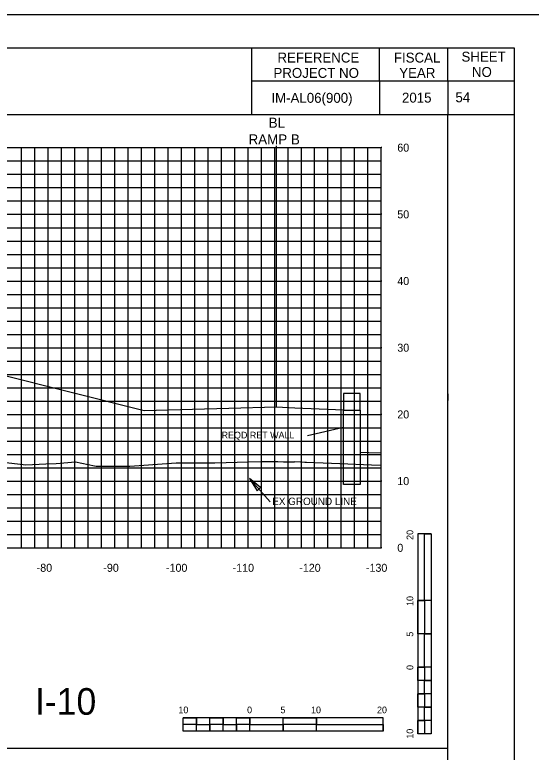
# Model space of a CAD drawing. Extents: x 1797809 to 2198143, y 249608 to 1237864.
# Drawn here: x 2196149.7 to 2196227.2, y 1237227.5 to 1237338 of the extents above; entities that cross this region are included whole.
import ezdxf

# ---------------------------------------------------------------- set-up
doc = ezdxf.new("R2010")
doc.units = 0
for name, color, linetype in [('10', 7, 'Continuous'), ('29', 7, 'Continuous'), ('3', 7, 'Continuous'), ('31', 7, 'Continuous'), ('60', 7, 'Continuous'), ('Default', 7, 'Continuous'), ('DESIGN - SHEET - Light Grid', 7, 'Continuous'), ('DESIGN - TRAFFIC CONTROL PERMANENT - Signs', 7, 'Continuous'), ('GSCOLORFILL', 7, 'Continuous'), ('GSDIMS', 7, 'Continuous'), ('GSSHT', 7, 'Continuous'), ('Level 1', 7, 'Continuous'), ('Level 33', 7, 'Continuous'), ('Level 45', 7, 'Continuous'), ('Level 55', 7, 'Continuous'), ('PIPETEXT', 7, 'Continuous'), ('UGUT', 7, 'Continuous')]:
    doc.layers.add(name, color=color, linetype=linetype)

msp = doc.modelspace()

# ---------------------------------------------------------------- linework, layer by layer
at = {"layer": '29'}
for p, q in [((2196210.18, 1237260.19), (2196210.18, 1237230.19)), ((2196212.18, 1237260.19), (2196210.18, 1237260.19)), ((2196212.18, 1237260.19), (2196212.18, 1237250.19)), ((2196212.18, 1237260.19), (2196212.18, 1237230.19)), ((2196211.18, 1237250.19), (2196210.18, 1237250.19)), ((2196212.18, 1237250.19), (2196210.18, 1237250.19)), ((2196211.18, 1237250.19), (2196211.18, 1237245.19)), ((2196212.18, 1237245.19), (2196210.18, 1237245.19)), ((2196212.18, 1237245.19), (2196211.18, 1237245.19)), ((2196212.18, 1237245.19), (2196212.18, 1237240.19)), ((2196211.18, 1237240.19), (2196210.18, 1237240.19)), ((2196212.18, 1237240.19), (2196210.18, 1237240.19)), ((2196211.18, 1237240.19), (2196211.18, 1237238.19)), ((2196212.18, 1237238.19), (2196211.18, 1237238.19)), ((2196212.18, 1237238.19), (2196212.18, 1237236.19)), ((2196211.18, 1237236.19), (2196210.18, 1237236.19)), ((2196211.18, 1237236.19), (2196211.18, 1237234.19)), ((2196212.18, 1237234.19), (2196211.18, 1237234.19)), ((2196212.18, 1237234.19), (2196212.18, 1237232.19)), ((2196204.97, 1237232.63), (2196174.97, 1237232.63)), ((2196174.97, 1237230.63), (2196174.97, 1237232.63)), ((2196176.97, 1237231.63), (2196174.97, 1237231.63)), ((2196176.97, 1237231.63), (2196176.97, 1237232.63)), ((2196178.97, 1237230.63), (2196178.97, 1237231.63)), ((2196180.97, 1237231.63), (2196178.97, 1237231.63)), ((2196180.97, 1237231.63), (2196180.97, 1237232.63)), ((2196182.97, 1237230.63), (2196182.97, 1237231.63)), ((2196184.97, 1237231.63), (2196182.97, 1237231.63)), ((2196184.97, 1237231.63), (2196184.97, 1237232.63)), ((2196184.97, 1237230.63), (2196184.97, 1237232.63)), ((2196189.97, 1237230.63), (2196189.97, 1237232.63)), ((2196189.97, 1237230.63), (2196189.97, 1237231.63)), ((2196194.97, 1237231.63), (2196189.97, 1237231.63)), ((2196194.97, 1237231.63), (2196194.97, 1237232.63)), ((2196194.97, 1237230.63), (2196194.97, 1237232.63)), ((2196204.97, 1237230.63), (2196204.97, 1237232.63)), ((2196211.18, 1237232.19), (2196210.18, 1237232.19)), ((2196211.18, 1237232.19), (2196211.18, 1237230.19)), ((2196204.97, 1237230.63), (2196174.97, 1237230.63)), ((2196178.97, 1237230.63), (2196176.97, 1237230.63)), ((2196182.97, 1237230.63), (2196180.97, 1237230.63)), ((2196189.97, 1237230.63), (2196184.97, 1237230.63)), ((2196204.97, 1237230.63), (2196194.97, 1237230.63)), ((2196212.18, 1237230.19), (2196210.18, 1237230.19))]:
    msp.add_line(p, q, dxfattribs=at)
for points in [[(2196211.18, 1237250.19), (2196211.18, 1237260.19), (2196212.18, 1237260.19), (2196212.18, 1237250.19)], [(2196210.18, 1237245.19), (2196210.18, 1237250.19), (2196211.18, 1237250.19), (2196211.18, 1237245.19)], [(2196211.18, 1237240.19), (2196211.18, 1237245.19), (2196212.18, 1237245.19), (2196212.18, 1237240.19)], [(2196210.18, 1237238.19), (2196210.18, 1237240.19), (2196211.18, 1237240.19), (2196211.18, 1237238.19)], [(2196211.18, 1237236.19), (2196211.18, 1237238.19), (2196212.18, 1237238.19), (2196212.18, 1237236.19)], [(2196210.18, 1237234.19), (2196210.18, 1237236.19), (2196211.18, 1237236.19), (2196211.18, 1237234.19)], [(2196211.18, 1237232.19), (2196211.18, 1237234.19), (2196212.18, 1237234.19), (2196212.18, 1237232.19)], [(2196174.97, 1237232.63), (2196176.97, 1237232.63), (2196176.97, 1237231.63), (2196174.97, 1237231.63)], [(2196176.97, 1237231.63), (2196178.97, 1237231.63), (2196178.97, 1237230.63), (2196176.97, 1237230.63)], [(2196178.97, 1237232.63), (2196180.97, 1237232.63), (2196180.97, 1237231.63), (2196178.97, 1237231.63)], [(2196180.97, 1237231.63), (2196182.97, 1237231.63), (2196182.97, 1237230.63), (2196180.97, 1237230.63)], [(2196182.97, 1237232.63), (2196184.97, 1237232.63), (2196184.97, 1237231.63), (2196182.97, 1237231.63)], [(2196184.97, 1237231.63), (2196189.97, 1237231.63), (2196189.97, 1237230.63), (2196184.97, 1237230.63)], [(2196189.97, 1237232.63), (2196194.97, 1237232.63), (2196194.97, 1237231.63), (2196189.97, 1237231.63)], [(2196194.97, 1237231.63), (2196204.97, 1237231.63), (2196204.97, 1237230.63), (2196194.97, 1237230.63)], [(2196210.18, 1237230.19), (2196210.18, 1237232.19), (2196211.18, 1237232.19), (2196211.18, 1237230.19)]]:
    msp.add_lwpolyline(points, close=True, dxfattribs=at)
at = {"layer": '3'}
for p, q in [((2196193.63, 1237274.95), (2196199.04, 1237276.22)), ((2196188.01, 1237265.02), (2196184.91, 1237268.48)), ((2195914.71, 1237228.05), (2196214.71, 1237228.05))]:
    msp.add_line(p, q, dxfattribs=at)
at = {"layer": '60'}
for p, q in [((2196204.71, 1237258.11), (2196204.71, 1237318.11)), ((2196204.77, 1237318.11), (2196204.71, 1237318.11)), ((2196204.77, 1237308.11), (2196204.71, 1237308.11)), ((2196204.77, 1237298.11), (2196204.71, 1237298.11)), ((2196204.77, 1237288.11), (2196204.71, 1237288.11)), ((2196204.77, 1237278.11), (2196204.71, 1237278.11)), ((2196204.77, 1237268.11), (2196204.71, 1237268.11)), ((2196074.71, 1237258.11), (2196204.71, 1237258.11)), ((2196154.71, 1237258.05), (2196154.71, 1237258.11)), ((2196164.71, 1237258.05), (2196164.71, 1237258.11)), ((2196174.71, 1237258.05), (2196174.71, 1237258.11)), ((2196184.71, 1237258.05), (2196184.71, 1237258.11)), ((2196194.71, 1237258.05), (2196194.71, 1237258.11)), ((2196204.71, 1237258.05), (2196204.71, 1237258.11)), ((2196204.77, 1237258.11), (2196204.71, 1237258.11))]:
    msp.add_line(p, q, dxfattribs=at)
at = {"layer": 'Default'}
msp.add_line((2196188.99, 1237279.18), (2196188.99, 1237318.38), dxfattribs=at)
at = {"layer": 'DESIGN - SHEET - Light Grid'}
msp.add_lwpolyline([(2196204.71, 1237270.46), (2196203.25, 1237270.51), (2196198.5, 1237270.71), (2196193.5, 1237270.92), (2196193.24, 1237270.92), (2196192.56, 1237270.96), (2196191.7, 1237270.99), (2196191.64, 1237270.96), (2196190.05, 1237270.94), (2196189.16, 1237270.98), (2196188.89, 1237270.99), (2196186.65, 1237270.98), (2196184.8, 1237270.93), (2196179.71, 1237270.78), (2196179.02, 1237270.8), (2196178.79, 1237270.81), (2196177.25, 1237270.79), (2196176.57, 1237270.79), (2196176.43, 1237270.79), (2196175.69, 1237270.79), (2196173.93, 1237270.79), (2196173.21, 1237270.74), (2196166.96, 1237270.32), (2196165.53, 1237270.32), (2196164.42, 1237270.32), (2196164.21, 1237270.32), (2196161.9, 1237270.31), (2196161.68, 1237270.35), (2196158.82, 1237270.96), (2196155.94, 1237270.7), (2196154.35, 1237270.63), (2196151.37, 1237270.49), (2196148.43, 1237270.86)], dxfattribs=at)
at = {"layer": 'DESIGN - TRAFFIC CONTROL PERMANENT - Signs'}
for points in [[(2196169.13, 1237278.67), (2196125.46, 1237289.59), (2196119.96, 1237289.81), (2196111.03, 1237290.17), (2196110.96, 1237290.24), (2196109.96, 1237290.28), (2196097.96, 1237290.18), (2196085.96, 1237289.91), (2196075.96, 1237289.51), (2196074.71, 1237289.51)], [(2196199.04, 1237278.75), (2196191.72, 1237279.06), (2196188.99, 1237279.18), (2196181.82, 1237279), (2196169.13, 1237278.67)], [(2196204.71, 1237272.29), (2196202.83, 1237272.36), (2196201.62, 1237272.41)]]:
    msp.add_lwpolyline(points, dxfattribs=at)
for points in [[(2196199.04, 1237278.75), (2196201.54, 1237278.75), (2196201.54, 1237281.25), (2196199.04, 1237281.25)], [(2196201.54, 1237267.61), (2196199.04, 1237267.61), (2196199.04, 1237278.75), (2196201.54, 1237278.75)]]:
    msp.add_lwpolyline(points, close=True, dxfattribs=at)
at = {"layer": 'GSCOLORFILL'}
msp.add_lwpolyline([(2195902.21, 1237123.04), (2196224.71, 1237123.04), (2196224.71, 1237333.04), (2195902.21, 1237333.04)], close=True, dxfattribs=at)
at = {"layer": 'GSDIMS'}
msp.add_lwpolyline([(2196184.91, 1237268.48), (2196186.06, 1237266.67), (2196186.57, 1237267.15)], close=True, dxfattribs=at)
at = {"layer": 'GSSHT'}
for p, q in [((2196074.71, 1237318.11), (2196204.71, 1237318.11)), ((2196150.71, 1237258.11), (2196150.71, 1237318.11)), ((2196152.71, 1237258.11), (2196152.71, 1237318.11)), ((2196154.71, 1237258.11), (2196154.71, 1237318.11)), ((2196156.71, 1237258.11), (2196156.71, 1237318.11)), ((2196158.71, 1237258.11), (2196158.71, 1237318.11)), ((2196160.71, 1237258.11), (2196160.71, 1237318.11)), ((2196162.71, 1237258.11), (2196162.71, 1237318.11)), ((2196164.71, 1237258.11), (2196164.71, 1237318.11)), ((2196166.71, 1237258.11), (2196166.71, 1237318.11)), ((2196168.71, 1237258.11), (2196168.71, 1237318.11)), ((2196170.71, 1237258.11), (2196170.71, 1237318.11)), ((2196172.71, 1237258.11), (2196172.71, 1237318.11)), ((2196174.71, 1237258.11), (2196174.71, 1237318.11)), ((2196176.71, 1237258.11), (2196176.71, 1237318.11)), ((2196178.71, 1237258.11), (2196178.71, 1237318.11)), ((2196180.71, 1237258.11), (2196180.71, 1237318.11)), ((2196182.71, 1237258.11), (2196182.71, 1237318.11)), ((2196184.71, 1237258.11), (2196184.71, 1237318.11)), ((2196186.71, 1237258.11), (2196186.71, 1237318.11)), ((2196188.71, 1237258.11), (2196188.71, 1237318.11)), ((2196190.71, 1237258.11), (2196190.71, 1237318.11)), ((2196192.71, 1237258.11), (2196192.71, 1237318.11)), ((2196194.71, 1237258.11), (2196194.71, 1237318.11)), ((2196196.71, 1237258.11), (2196196.71, 1237318.11)), ((2196198.71, 1237258.11), (2196198.71, 1237318.11)), ((2196200.71, 1237258.11), (2196200.71, 1237318.11)), ((2196202.71, 1237258.11), (2196202.71, 1237318.11)), ((2196204.71, 1237258.11), (2196204.71, 1237318.11)), ((2196074.71, 1237316.11), (2196204.71, 1237316.11)), ((2196074.71, 1237314.11), (2196204.71, 1237314.11)), ((2196074.71, 1237312.11), (2196204.71, 1237312.11)), ((2196074.71, 1237310.11), (2196204.71, 1237310.11)), ((2196074.71, 1237308.11), (2196204.71, 1237308.11)), ((2196074.71, 1237306.11), (2196204.71, 1237306.11)), ((2196074.71, 1237304.11), (2196204.71, 1237304.11)), ((2196074.71, 1237302.11), (2196204.71, 1237302.11)), ((2196074.71, 1237300.11), (2196204.71, 1237300.11)), ((2196074.71, 1237298.11), (2196204.71, 1237298.11)), ((2196074.71, 1237296.11), (2196204.71, 1237296.11)), ((2196074.71, 1237294.11), (2196204.71, 1237294.11)), ((2196074.71, 1237292.11), (2196204.71, 1237292.11)), ((2196074.71, 1237290.11), (2196204.71, 1237290.11)), ((2196074.71, 1237288.11), (2196204.71, 1237288.11)), ((2196074.71, 1237286.11), (2196204.71, 1237286.11)), ((2196074.71, 1237284.11), (2196204.71, 1237284.11)), ((2196074.71, 1237282.11), (2196204.71, 1237282.11)), ((2196074.71, 1237280.11), (2196204.71, 1237280.11)), ((2196074.71, 1237278.11), (2196204.71, 1237278.11)), ((2196074.71, 1237276.11), (2196204.71, 1237276.11)), ((2196074.71, 1237274.11), (2196204.71, 1237274.11)), ((2196074.71, 1237272.11), (2196204.71, 1237272.11)), ((2196074.71, 1237270.11), (2196204.71, 1237270.11)), ((2196074.71, 1237268.11), (2196204.71, 1237268.11)), ((2196074.71, 1237266.11), (2196204.71, 1237266.11)), ((2196074.71, 1237264.11), (2196204.71, 1237264.11)), ((2196074.71, 1237262.11), (2196204.71, 1237262.11)), ((2196074.71, 1237260.11), (2196204.71, 1237260.11)), ((2196074.71, 1237258.11), (2196204.71, 1237258.11))]:
    msp.add_line(p, q, dxfattribs=at)
msp.add_lwpolyline([(2195889.71, 1237118.04), (2196229.71, 1237118.04), (2196229.71, 1237338.04), (2195889.71, 1237338.04)], close=True, dxfattribs=at)
at = {"layer": 'Level 45'}
msp.add_lwpolyline([(2195914.71, 1237133.05), (2196214.71, 1237133.05), (2196214.71, 1237323.05), (2195914.71, 1237323.05)], close=True, dxfattribs=at)
at = {"layer": 'PIPETEXT'}
msp.add_lwpolyline([(2196214.67, 1237281.19), (2196214.68, 1237280.19)], dxfattribs=at)
msp.add_lwpolyline([(2196214.67, 1237281.19), (2196214.68, 1237280.19)], dxfattribs=at)
at = {"layer": 'UGUT'}
for p, q in [((2196185.25, 1237333.04), (2196185.25, 1237323.05)), ((2196204.42, 1237328.04), (2196204.42, 1237333.04)), ((2196214.71, 1237328.17), (2196214.71, 1237333.04)), ((2196224.71, 1237328.1), (2196185.25, 1237328.1)), ((2196204.42, 1237328.04), (2196204.42, 1237323.05)), ((2196214.71, 1237328.17), (2196214.71, 1237323.05)), ((2196224.71, 1237323.05), (2196186.46, 1237323.05))]:
    msp.add_line(p, q, dxfattribs=at)

# ---------------------------------------------------------------- texts
at = {"layer": '10'}
for s, p in [('-80', (2196153, 1237254.51)), ('-90', (2196163, 1237254.51)), ('-100', (2196172.4, 1237254.51)), ('-110', (2196182.4, 1237254.51)), ('-120', (2196192.4, 1237254.51)), ('-130', (2196202.4, 1237254.51))]:
    msp.add_text(s, height=1.2, dxfattribs=at).set_placement(p)
at = {"layer": '29'}
for s, height, rotation, p in [('20', 0.999, 90.0572, (2196209.5, 1237259.3)), ('10', 0.999, 90.0572, (2196209.5, 1237249.39)), ('5', 1, 90.0572, (2196209.5, 1237244.78)), ('0', 1, 90.0572, (2196209.5, 1237239.79)), ('10', 0.999, 0.0572, (2196174.27, 1237233.3)), ('0', 1, 0.0572, (2196184.57, 1237233.3)), ('5', 0.999, 0.0572, (2196189.58, 1237233.3)), ('10', 0.999, 0.0572, (2196194.17, 1237233.3)), ('20', 0.999, 0.0572, (2196204.07, 1237233.3)), ('10', 0.999, 90.0572, (2196209.5, 1237229.49))]:
    msp.add_text(s, height=height, rotation=rotation, dxfattribs=at).set_placement(p)
at = {"layer": '3'}
msp.add_text('REQD RET WALL', height=1, rotation=360, dxfattribs=at).set_placement((2196180.75, 1237274.51))
at = {"layer": '31'}
for s, p in [('60', (2196207.11, 1237317.51)), ('50', (2196207.11, 1237307.51)), ('40', (2196207.11, 1237297.51)), ('30', (2196207.11, 1237287.51)), ('20', (2196207.11, 1237277.51)), ('10', (2196207.11, 1237267.51)), ('0', (2196207.11, 1237257.51))]:
    msp.add_text(s, height=1.2, dxfattribs=at).set_placement(p)
at = {"layer": '60'}
for s, p in [('BL', (2196187.81, 1237321.1)), ('RAMP B', (2196184.79, 1237318.6))]:
    msp.add_text(s, height=1.5, dxfattribs=at).set_placement(p)
at = {"layer": 'Level 1'}
for s, height, p in [(' IM-AL06(900) ', 1.4899, (2196187.66, 1237324.83)), ('2015', 1.49, (2196207.81, 1237324.86)), ('   54 ', 1.49, (2196214.17, 1237324.92))]:
    msp.add_text(s, height=height, rotation=360, dxfattribs=at).set_placement(p)
at = {"layer": 'Level 33'}
msp.add_text('I-10', height=3.998, rotation=360, dxfattribs=at).set_placement((2196152.73, 1237233.07))
at = {"layer": 'Level 55'}
msp.add_text('EX GROUND LINE', height=1.1105, dxfattribs=at).set_placement((2196188.34, 1237264.52))
at = {"layer": 'UGUT'}
for s, p in [('REFERENCE', (2196189.13, 1237330.87)), ('FISCAL', (2196206.6, 1237330.87)), ('SHEET', (2196216.74, 1237331.01)), ('PROJECT NO', (2196188.53, 1237328.57)), ('YEAR', (2196207.4, 1237328.57)), ('NO', (2196218.31, 1237328.71))]:
    msp.add_text(s, height=1.488, dxfattribs=at).set_placement(p)

doc.saveas('drawing.dxf')
